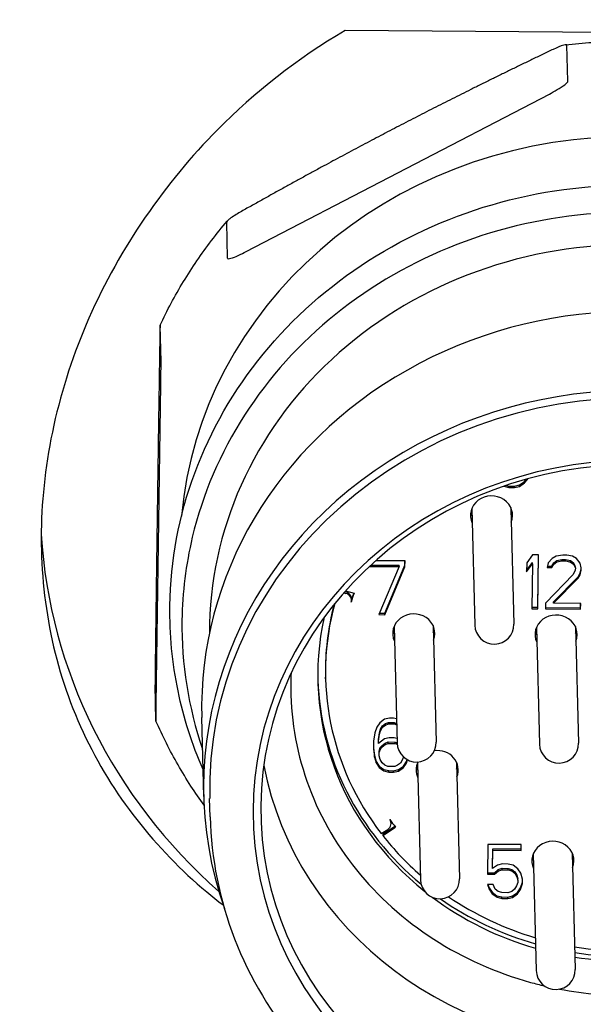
# Model space of a CAD drawing. Header units: inches. Extents: x 24 to 1128, y -94 to 748.
# Tile 385 of 573: x 390.628 to 391.197, y 506.062 to 507.056. Entities that reach past the tile are written whole.
import ezdxf

# ---------------------------------------------------------------- set-up
doc = ezdxf.new("R2010")
doc.units = ezdxf.units.IN
doc.header["$LTSCALE"] = 32
doc.header["$MEASUREMENT"] = 0
doc.layers.add('Dimension (ANSI)', color=7, linetype='Continuous', lineweight=25)
doc.layers.add('Visible (ANSI)', color=7, linetype='Continuous', lineweight=30)
doc.styles.add('Note Text (ANSI)', font='tahoma.ttf')
doc.dimstyles.new('Architectural (ANSI)', dxfattribs={"dimscale": 32, "dimtxt": 0.125, "dimasz": 0.098425, "dimexe": 0.125, "dimexo": 0.0625, "dimgap": 0.031496, "dimtad": 0, "dimtih": 1, "dimtoh": 1, "dimdec": 4, "dimrnd": 1e-08, "dimzin": 3, "dimdsep": 46, "dimlunit": 4, "dimtxsty": 'Note Text (ANSI)', "dimcen": 0.09, "dimdle": 0.393701, "dimclrd": 256, "dimclre": 256, "dimclrt": 256, "dimadec": 0, "dimazin": 3, "dimtfac": 0.96, "dimtofl": 0, "dimtmove": 0, "dimatfit": 3, "dimfxl": 1, "dimfrac": 2, "dimtolj": 1, "dimtzin": 12, "dimlwd": -1, "dimlwe": -1, "dimarcsym": 0})

# ---------------------------------------------------------------- blocks, each defined once
blk = doc.blocks.new('*D22')
at = {"layer": 'Defpoints', "color": 0, "transparency": 16777216}
for p in [(438.47989, 699.41052), (351.85681, 463.84902), (472.38339, 463.84902)]:
    blk.add_point(p, dxfattribs=at)
at = {"layer": 'Dimension (ANSI)', "transparency": 16777216}
for p, q in [((436.47989, 699.41052), (347.85681, 699.41052)), ((351.85681, 696.26091), (351.85681, 597.16282)), ((351.85681, 466.99862), (351.85681, 590.09671)), ((470.38339, 463.84902), (347.85681, 463.84902))]:
    blk.add_line(p, q, dxfattribs=at)
for points in [[(351.33187, 696.26091), (352.38174, 696.26091), (351.85681, 699.41052)], [(351.33187, 466.99862), (352.38174, 466.99862), (351.85681, 463.84902)]]:
    blk.add_solid(points, dxfattribs=at)
at = {"layer": 'Dimension (ANSI)', "transparency": 16777216, "insert": (338.70839, 596.15495), "char_height": 4, "attachment_point": 1, "style": 'Note Text (ANSI)'}
blk.add_mtext('\\A1;19\'-7 9/16"', dxfattribs=at)

msp = doc.modelspace()

# ---------------------------------------------------------------- linework, layer by layer
at = {"layer": 'Visible (ANSI)'}
for p, q in [((391.53517, 507.04077), (390.95631, 507.04544)), ((391.18101, 506.99414), (391.18008, 507.03057)), ((390.85638, 506.82223), (391.16235, 506.98132)), ((390.83755, 506.81555), (390.83662, 506.85199)), ((390.77034, 506.71119), (390.76941, 506.74763)), ((390.7656, 506.36526), (390.77014, 506.68833)), ((391.14025, 506.59209), (391.14024, 506.5927)), ((391.14025, 506.59209), (391.1405, 506.59278)), ((391.11652, 506.58534), (391.11654, 506.58533)), ((391.11654, 506.58533), (391.11654, 506.58535)), ((391.11654, 506.58533), (391.12144, 506.58414)), ((391.11895, 506.58617), (391.1214, 506.58558)), ((391.1214, 506.58558), (391.12731, 506.58553)), ((391.12144, 506.58414), (391.1214, 506.58558)), ((391.12144, 506.58414), (391.12734, 506.58409)), ((391.12731, 506.58553), (391.13224, 506.58665)), ((391.12734, 506.58409), (391.12731, 506.58553)), ((391.12734, 506.58409), (391.13228, 506.58521)), ((391.13224, 506.58665), (391.13721, 506.59008)), ((391.13228, 506.58521), (391.13224, 506.58665)), ((391.13228, 506.58521), (391.13725, 506.58864)), ((391.13721, 506.59008), (391.13926, 506.59243)), ((391.13725, 506.58864), (391.13721, 506.59008)), ((391.13725, 506.58864), (391.14025, 506.59209)), ((391.08405, 506.56287), (391.08707, 506.44518)), ((391.12341, 506.56389), (391.12643, 506.44619)), ((391.14548, 506.51612), (391.13946, 506.50806)), ((391.15139, 506.51607), (391.14548, 506.51612)), ((391.15058, 506.46311), (391.15133, 506.51607)), ((391.15062, 506.46167), (391.15139, 506.51607)), ((391.16908, 506.51477), (391.16512, 506.51249)), ((391.17599, 506.51587), (391.16908, 506.51477)), ((391.17993, 506.51584), (391.17599, 506.51587)), ((391.18581, 506.51463), (391.17993, 506.51584)), ((391.18972, 506.51229), (391.18581, 506.51463)), ((390.98115, 506.50491), (390.98115, 506.5044)), ((390.98115, 506.5044), (391.01067, 506.50416)), ((390.98215, 506.50583), (391.01063, 506.5056)), ((391.01666, 506.5099), (390.98693, 506.51014)), ((391.01067, 506.50416), (390.9903, 506.45571)), ((390.99617, 506.4571), (391.01654, 506.50555)), ((390.99621, 506.45566), (391.01658, 506.50411)), ((391.01067, 506.50416), (391.01063, 506.5056)), ((391.01654, 506.50555), (391.0166, 506.5099)), ((391.01658, 506.50411), (391.01654, 506.50555)), ((391.01658, 506.50411), (391.01666, 506.5099)), ((391.13946, 506.50806), (391.13933, 506.4988)), ((391.13933, 506.4988), (391.14535, 506.50686)), ((391.13935, 506.50032), (391.14531, 506.5083)), ((391.14535, 506.50686), (391.14472, 506.46172)), ((391.14535, 506.50686), (391.14531, 506.5083)), ((391.16111, 506.50789), (391.16006, 506.50327)), ((391.16006, 506.50327), (391.16499, 506.50323)), ((391.16039, 506.5047), (391.16495, 506.50467)), ((391.16512, 506.51249), (391.16111, 506.50789)), ((391.16495, 506.50467), (391.16697, 506.50812)), ((391.16499, 506.50323), (391.16495, 506.50467)), ((391.16499, 506.50323), (391.167, 506.50668)), ((391.16697, 506.50812), (391.16995, 506.51041)), ((391.167, 506.50668), (391.16697, 506.50812)), ((391.167, 506.50668), (391.16999, 506.50897)), ((391.16995, 506.51041), (391.17489, 506.51153)), ((391.16999, 506.50897), (391.16995, 506.51041)), ((391.16999, 506.50897), (391.17492, 506.51009)), ((391.17489, 506.51153), (391.17882, 506.5115)), ((391.17492, 506.51009), (391.17489, 506.51153)), ((391.17492, 506.51009), (391.17886, 506.51006)), ((391.17882, 506.5115), (391.18373, 506.5103)), ((391.17886, 506.51006), (391.17882, 506.5115)), ((391.17886, 506.51006), (391.18377, 506.50886)), ((391.18373, 506.5103), (391.18665, 506.50797)), ((391.18377, 506.50886), (391.18373, 506.5103)), ((391.18377, 506.50886), (391.18668, 506.50653)), ((391.18665, 506.50797), (391.18857, 506.50448)), ((391.18668, 506.50653), (391.18665, 506.50797)), ((391.18668, 506.50653), (391.1886, 506.50304)), ((391.1886, 506.50304), (391.18857, 506.50448)), ((391.19359, 506.50763), (391.18972, 506.51229)), ((391.19451, 506.50299), (391.19359, 506.50763)), ((391.19444, 506.50211), (391.19446, 506.50326)), ((391.18654, 506.49611), (391.15858, 506.46739)), ((391.16641, 506.46877), (391.19137, 506.49404)), ((391.18857, 506.50072), (391.18654, 506.49611)), ((391.1886, 506.50304), (391.18857, 506.50072)), ((391.19137, 506.49404), (391.19339, 506.49749)), ((391.19141, 506.4926), (391.19137, 506.49404)), ((391.19141, 506.4926), (391.19343, 506.49605)), ((391.19339, 506.49749), (391.19444, 506.50211)), ((391.19343, 506.49605), (391.19339, 506.49749)), ((391.19343, 506.49605), (391.19448, 506.50067)), ((391.19448, 506.50067), (391.19444, 506.50211)), ((391.19448, 506.50067), (391.19451, 506.50299)), ((391.16645, 506.46733), (391.19141, 506.4926)), ((390.95474, 506.47778), (390.95702, 506.47716)), ((390.95576, 506.47894), (390.95699, 506.4786)), ((390.95654, 506.47982), (390.96521, 506.47737)), ((390.96263, 506.47041), (390.96259, 506.47185)), ((391.15858, 506.46739), (391.15849, 506.46161)), ((391.16645, 506.46733), (391.16641, 506.46877)), ((391.194, 506.46711), (391.16645, 506.46733)), ((391.19389, 506.46276), (391.19395, 506.46711)), ((391.19392, 506.46132), (391.194, 506.46711)), ((390.9903, 506.45571), (390.99621, 506.45566)), ((390.99091, 506.45714), (390.99617, 506.4571)), ((390.99621, 506.45566), (390.99617, 506.4571)), ((391.14472, 506.46172), (391.15062, 506.46167)), ((391.14474, 506.46316), (391.15058, 506.46311)), ((391.15062, 506.46167), (391.15058, 506.46311)), ((391.15849, 506.46161), (391.19392, 506.46132)), ((391.15851, 506.46305), (391.19389, 506.46276)), ((391.19392, 506.46132), (391.19389, 506.46276)), ((391.0056, 506.44382), (391.00863, 506.32612)), ((391.04496, 506.44483), (391.04799, 506.32713)), ((391.18864, 506.44367), (391.19167, 506.32597)), ((391.14929, 506.44266), (391.15231, 506.32496)), ((390.76524, 506.34853), (390.7643, 506.38497)), ((390.93645, 506.39101), (390.93641, 506.39245)), ((390.81348, 506.27211), (390.81143, 506.35177)), ((390.99113, 506.34661), (390.98811, 506.34201)), ((390.9961, 506.35005), (390.99113, 506.34661)), ((390.99398, 506.3434), (390.99697, 506.34569)), ((390.99402, 506.34196), (390.997, 506.34425)), ((391.00104, 506.35116), (390.9961, 506.35005)), ((390.99697, 506.34569), (390.99994, 506.34683)), ((390.997, 506.34425), (390.99697, 506.34569)), ((390.997, 506.34425), (390.99997, 506.34539)), ((390.99994, 506.34683), (391.00584, 506.34678)), ((390.99997, 506.34539), (390.99994, 506.34683)), ((390.99997, 506.34539), (391.00588, 506.34534)), ((391.00497, 506.35113), (391.00104, 506.35116)), ((391.008, 506.35039), (391.00497, 506.35113)), ((391.00584, 506.34678), (391.00812, 506.34586)), ((391.00588, 506.34534), (391.00584, 506.34678)), ((391.00588, 506.34534), (391.00816, 506.34442)), ((390.98606, 506.33624), (390.98497, 506.32814)), ((390.98811, 506.34201), (390.98606, 506.33624)), ((390.98985, 506.32954), (390.99093, 506.33648)), ((390.98989, 506.3281), (390.99097, 506.33504)), ((390.99093, 506.33648), (390.99196, 506.33994)), ((390.99097, 506.33504), (390.99093, 506.33648)), ((390.99097, 506.33504), (390.992, 506.3385)), ((390.99196, 506.33994), (390.99398, 506.3434)), ((390.992, 506.3385), (390.99196, 506.33994)), ((390.992, 506.3385), (390.99402, 506.34196)), ((390.99402, 506.34196), (390.99398, 506.3434)), ((390.98497, 506.32814), (390.98485, 506.32004)), ((390.98982, 506.32723), (390.98985, 506.32954)), ((390.98985, 506.32579), (390.98982, 506.32723)), ((390.99582, 506.33037), (390.98985, 506.32579)), ((390.98989, 506.3281), (390.98985, 506.32954)), ((390.98985, 506.32579), (390.98989, 506.3281)), ((390.9937, 506.32372), (390.99669, 506.32602)), ((390.99374, 506.32228), (390.99673, 506.32458)), ((391.00076, 506.33149), (390.99582, 506.33037)), ((390.99669, 506.32602), (390.99966, 506.32715)), ((390.99673, 506.32458), (390.99669, 506.32602)), ((390.99673, 506.32458), (390.9997, 506.32571)), ((390.9997, 506.32571), (390.99966, 506.32715)), ((390.99966, 506.32715), (391.00655, 506.32709)), ((390.9997, 506.32571), (391.00658, 506.32565)), ((391.00568, 506.33145), (391.00076, 506.33149)), ((391.00851, 506.33076), (391.00568, 506.33145)), ((391.00658, 506.32565), (391.00655, 506.32709)), ((391.00655, 506.32709), (391.00863, 506.32626)), ((391.00658, 506.32565), (391.00871, 506.3248)), ((390.98485, 506.32004), (390.98572, 506.31193)), ((390.98487, 506.32101), (390.98569, 506.31337)), ((390.99062, 506.31449), (390.99067, 506.31796)), ((390.99066, 506.31305), (390.99062, 506.31449)), ((390.99066, 506.31305), (390.99071, 506.31652)), ((390.99067, 506.31796), (390.9917, 506.32143)), ((390.99071, 506.31652), (390.99067, 506.31796)), ((390.99071, 506.31652), (390.99174, 506.31999)), ((390.9917, 506.32143), (390.9937, 506.32372)), ((390.99174, 506.31999), (390.9917, 506.32143)), ((390.99174, 506.31999), (390.99374, 506.32228)), ((390.99374, 506.32228), (390.9937, 506.32372)), ((390.98569, 506.31337), (390.98757, 506.30757)), ((390.98572, 506.31193), (390.98569, 506.31337)), ((390.98572, 506.31193), (390.98761, 506.30613)), ((390.98757, 506.30757), (390.99046, 506.30291)), ((390.98761, 506.30613), (390.98757, 506.30757)), ((390.98761, 506.30613), (390.9905, 506.30147)), ((390.99159, 506.30957), (390.99066, 506.31305)), ((390.99351, 506.30608), (390.99159, 506.30957)), ((390.99643, 506.30374), (390.99351, 506.30608)), ((391.01221, 506.30593), (391.00923, 506.30364)), ((391.01423, 506.30939), (391.01221, 506.30593)), ((391.01503, 506.31209), (391.01423, 506.30939)), ((391.01506, 506.30272), (391.01808, 506.30732)), ((391.0151, 506.30128), (391.01812, 506.30588)), ((391.01808, 506.30732), (391.01881, 506.30938)), ((391.01812, 506.30588), (391.01808, 506.30732)), ((391.01812, 506.30588), (391.01927, 506.30914)), ((391.02925, 506.3058), (391.03228, 506.1881)), ((391.06861, 506.30681), (391.07163, 506.18911)), ((390.99046, 506.30291), (390.99533, 506.2994)), ((390.9905, 506.30147), (390.99046, 506.30291)), ((390.9905, 506.30147), (390.99537, 506.29796)), ((390.99533, 506.2994), (391.00024, 506.29821)), ((390.99537, 506.29796), (390.99533, 506.2994)), ((390.99537, 506.29796), (391.00027, 506.29677)), ((390.99937, 506.30256), (390.99643, 506.30374)), ((391.00626, 506.30251), (390.99937, 506.30256)), ((391.00024, 506.29821), (391.00516, 506.29817)), ((391.00027, 506.29677), (391.00024, 506.29821)), ((391.00027, 506.29677), (391.00519, 506.29673)), ((391.00516, 506.29817), (391.01009, 506.29928)), ((391.00519, 506.29673), (391.00516, 506.29817)), ((391.00519, 506.29673), (391.01013, 506.29784)), ((391.00923, 506.30364), (391.00626, 506.30251)), ((391.01009, 506.29928), (391.01506, 506.30272)), ((391.01013, 506.29784), (391.01009, 506.29928)), ((391.01013, 506.29784), (391.0151, 506.30128)), ((391.0151, 506.30128), (391.01506, 506.30272)), ((390.81992, 506.25158), (390.81944, 506.26996)), ((391.0025, 506.24645), (391.00253, 506.24501)), ((390.99269, 506.23463), (390.99921, 506.2389)), ((390.99421, 506.23407), (391.00628, 506.24212)), ((390.99425, 506.23263), (391.00703, 506.24116)), ((390.99421, 506.23407), (390.99425, 506.23263)), ((391.10042, 506.22378), (391.1, 506.19369)), ((391.13388, 506.22351), (391.10042, 506.22378)), ((391.10497, 506.20088), (391.10523, 506.2194)), ((391.105, 506.19944), (391.10526, 506.21796)), ((391.10523, 506.2194), (391.13377, 506.21917)), ((391.10526, 506.21796), (391.10523, 506.2194)), ((391.10526, 506.21796), (391.1338, 506.21773)), ((391.13377, 506.21917), (391.13383, 506.22351)), ((391.1338, 506.21773), (391.13377, 506.21917)), ((391.1338, 506.21773), (391.13388, 506.22351)), ((391.18543, 506.2152), (391.18845, 506.0975)), ((391.14607, 506.21418), (391.14909, 506.09649)), ((391.10002, 506.19513), (391.10685, 506.19507)), ((391.105, 506.19944), (391.10497, 506.20088)), ((391.10997, 506.20287), (391.105, 506.19944)), ((391.10685, 506.19507), (391.11084, 506.19851)), ((391.10689, 506.19363), (391.11087, 506.19707)), ((391.11491, 506.20399), (391.10997, 506.20287)), ((391.11084, 506.19851), (391.11479, 506.19964)), ((391.11087, 506.19707), (391.11084, 506.19851)), ((391.11087, 506.19707), (391.11483, 506.1982)), ((391.11479, 506.19964), (391.1207, 506.19959)), ((391.11483, 506.1982), (391.11479, 506.19964)), ((391.11483, 506.1982), (391.12073, 506.19815)), ((391.12081, 506.20394), (391.11491, 506.20399)), ((391.1207, 506.19959), (391.12462, 506.1984)), ((391.12073, 506.19815), (391.1207, 506.19959)), ((391.12073, 506.19815), (391.12465, 506.19696)), ((391.12572, 506.20274), (391.12081, 506.20394)), ((391.12462, 506.1984), (391.12754, 506.19607)), ((391.12465, 506.19696), (391.12462, 506.1984)), ((391.12465, 506.19696), (391.12757, 506.19462)), ((391.13059, 506.19923), (391.12572, 506.20274)), ((391.12754, 506.19607), (391.12945, 506.19258)), ((391.12757, 506.19462), (391.12754, 506.19607)), ((391.13348, 506.19458), (391.13059, 506.19923)), ((391.1, 506.19369), (391.10689, 506.19363)), ((391.10689, 506.19363), (391.10685, 506.19507)), ((391.12757, 506.19462), (391.12949, 506.19114)), ((391.13039, 506.18534), (391.12936, 506.18188)), ((391.12945, 506.19258), (391.13039, 506.1891)), ((391.12949, 506.19114), (391.12945, 506.19258)), ((391.12949, 506.19114), (391.13043, 506.18766)), ((391.13043, 506.18766), (391.13039, 506.1891)), ((391.13043, 506.18766), (391.13039, 506.18534)), ((391.13321, 506.17981), (391.13526, 506.18559)), ((391.13536, 506.18877), (391.13348, 506.19458)), ((391.13526, 506.18559), (391.13531, 506.18894)), ((391.1353, 506.18414), (391.13526, 506.18559)), ((391.1353, 506.18414), (391.13536, 506.18877)), ((391.09985, 506.18327), (391.10176, 506.17863)), ((391.10576, 506.18322), (391.09985, 506.18327)), ((391.10041, 506.18327), (391.10172, 506.18007)), ((391.10172, 506.18007), (391.10461, 506.17541)), ((391.10176, 506.17863), (391.10172, 506.18007)), ((391.10176, 506.17863), (391.10464, 506.17397)), ((391.10461, 506.17541), (391.10948, 506.1719)), ((391.10464, 506.17397), (391.10461, 506.17541)), ((391.10766, 506.17858), (391.10576, 506.18322)), ((391.11058, 506.17624), (391.10766, 506.17858)), ((391.1145, 506.17505), (391.11058, 506.17624)), ((391.12436, 506.17613), (391.12041, 506.175)), ((391.12734, 506.17842), (391.12436, 506.17613)), ((391.12522, 506.17178), (391.13019, 506.17521)), ((391.12936, 506.18188), (391.12734, 506.17842)), ((391.13019, 506.17521), (391.13321, 506.17981)), ((391.13023, 506.17377), (391.13019, 506.17521)), ((391.13023, 506.17377), (391.13325, 506.17837)), ((391.13325, 506.17837), (391.13321, 506.17981)), ((391.13325, 506.17837), (391.1353, 506.18414)), ((391.10464, 506.17397), (391.10952, 506.17046)), ((391.10948, 506.1719), (391.11438, 506.17071)), ((391.10952, 506.17046), (391.10948, 506.1719)), ((391.10952, 506.17046), (391.11442, 506.16926)), ((391.11438, 506.17071), (391.12029, 506.17066)), ((391.11442, 506.16926), (391.11438, 506.17071)), ((391.11442, 506.16926), (391.12032, 506.16922)), ((391.12041, 506.175), (391.1145, 506.17505)), ((391.12029, 506.17066), (391.12522, 506.17178)), ((391.12032, 506.16922), (391.12029, 506.17066)), ((391.12032, 506.16922), (391.12526, 506.17033)), ((391.12526, 506.17033), (391.12522, 506.17178)), ((391.12526, 506.17033), (391.13023, 506.17377))]:
    msp.add_line(p, q, dxfattribs=at)
for centre in [(391.10675, 506.44568), (391.02831, 506.32662), (391.17199, 506.32547), (391.05195, 506.18861), (391.16877, 506.09699)]:
    msp.add_arc(centre, 0.01969, 181.47219, 1.47219, dxfattribs=at)
for centre, major_axis, start_param, end_param in [((391.24025, 506.52299), (-0.45064, -0.01158), 3.247079, 6.177699), ((391.2424, 506.43932), (-0.42309, -0.01087), 4.689688, 6.261243), ((391.24436, 506.3629), (0.43293, 0.01113), 0, 3.141593), ((391.24641, 506.28324), (-0.43293, -0.01113), 2.853092, 6.571686), ((391.24647, 506.28094), (-0.42702, -0.01097), 3.141593, 6.283185), ((391.24706, 506.25796), (-0.38373, -0.00986), 4.797781, 10.836915), ((391.24698, 506.26102), (-0.37586, -0.00966), 4.780659, 10.854037), ((391.10392, 506.55599), (0.02125, 0.00055), 5.895869, 9.812095), ((391.10372, 506.56365), (-0.02125, -0.00055), 0.196909, 0.387317), ((391.10372, 506.56365), (0.02125, 0.00055), 5.895869, 6.086276), ((391.23907, 506.56895), (-0.59036, -0.01517), 0.030993, 0.779008), ((390.95472, 506.47165), (0.00787, 0.0002), 0, 1.25491), ((390.95475, 506.47021), (0.00787, 0.0002), 5.993618, 7.538095), ((391.24344, 506.3989), (-0.29124, -0.00748), 5.958572, 5.993618), ((391.2434, 506.40034), (-0.29124, -0.00748), 5.963661, 5.989703), ((391.24344, 506.3989), (-0.30699, -0.00789), 6.011913, 6.87487), ((391.2434, 506.40034), (-0.30699, -0.00789), 6.020039, 6.283185), ((391.02547, 506.43693), (0.02125, 0.00055), 5.895869, 9.812095), ((391.16915, 506.43577), (0.02125, 0.00055), 5.895869, 9.812095), ((391.24352, 506.39584), (-0.31486, -0.00809), 6.056478, 7.113402), ((391.02528, 506.44459), (-0.02125, -0.00055), 0.196909, 0.387317), ((391.02528, 506.44459), (0.02125, 0.00055), 5.895869, 6.086276), ((391.16896, 506.44343), (-0.02125, -0.00055), 0.196909, 0.387317), ((391.16896, 506.44343), (0.02125, 0.00055), 5.895869, 6.086276), ((391.2434, 506.40034), (-0.31486, -0.00809), 0.007766, 0.815049), ((391.2443, 506.3652), (-0.37586, -0.00966), 0.151021, 2.990572), ((391.04912, 506.29891), (0.02125, 0.00055), 5.895869, 7.970905), ((391.04912, 506.29891), (-0.02125, -0.00055), 5.829767, 6.670502), ((391.04892, 506.30657), (-0.02125, -0.00055), 0.196909, 0.387317), ((391.04892, 506.30657), (0.02125, 0.00055), 5.895869, 6.086276), ((390.99466, 506.24481), (0.00787, 0.0002), 5.304074, 6.848551), ((391.24344, 506.3989), (0.29124, 0.00748), 3.706959, 3.742004), ((390.99462, 506.24625), (0.00787, 0.0002), 0, 0.102169), ((391.24344, 506.3989), (0.30699, 0.00789), 3.742004, 3.929918), ((391.16594, 506.2073), (0.02125, 0.00055), 5.895869, 9.812095), ((391.16574, 506.21496), (-0.02125, -0.00055), 0.196909, 0.387317), ((391.16574, 506.21496), (0.02125, 0.00055), 5.895869, 6.086276), ((391.24352, 506.39584), (0.31486, 0.00809), 4.002234, 4.382323), ((391.2434, 506.40034), (-0.31486, -0.00809), 0.89542, 1.240731), ((391.24344, 506.3989), (0.30699, 0.00789), 4.050919, 4.373526), ((391.24344, 506.3989), (0.30699, 0.00789), 4.506732, 4.867447), ((391.2434, 506.40034), (-0.31486, -0.00809), 1.370352, 1.721948), ((391.24352, 506.39584), (0.31486, 0.00809), 4.511944, 4.86354)]:
    msp.add_ellipse(centre, major_axis=major_axis, ratio=0.921131, start_param=start_param, end_param=end_param, dxfattribs=at)
for points, knots in [([(390.95631, 507.04544), (390.90817, 507.01716), (390.8643, 506.98265), (390.77473, 506.89218), (390.72869, 506.82596), (390.68207, 506.71975), (390.67012, 506.68322), (390.65406, 506.6106), (390.64995, 506.57451), (390.64897, 506.50549), (390.65208, 506.47042), (390.66616, 506.4019), (390.67712, 506.36846), (390.72092, 506.2739), (390.76525, 506.21867), (390.82183, 506.1714), (390.8274, 506.16696), (390.83311, 506.1626)], [-3.829059, -3.829059, -3.829059, -3.829059, -3.426449, -3.426449, -2.855521, -2.855521, -2.570057, -2.570057, -2.284593, -2.284593, -1.999129, -1.999129, -1.713665, -1.713665, -1.142736, -1.142736, -1.082421, -1.082421, -1.082421, -1.082421]), ([(391.18008, 507.03057), (391.18008, 507.0307), (391.18002, 507.03081), (391.17982, 507.03097), (391.17963, 507.03103), (391.17882, 507.03112), (391.17779, 507.03092), (391.1738, 507.02983), (391.17001, 507.0282), (391.16629, 507.02641)], [0, 0, 0, 0, 0.00241164, 0.00241164, 0.00526031, 0.00526031, 0.01448332, 0.01448332, 0.04470519, 0.04470519, 0.04470519, 0.04470519]), ([(391.17865, 507.03103), (391.18756, 507.03205), (391.1965, 507.03285), (391.21441, 507.03401), (391.22338, 507.03437), (391.24133, 507.03466), (391.25031, 507.03459), (391.26824, 507.03401), (391.2772, 507.0335), (391.29508, 507.03205), (391.30399, 507.03111), (391.31287, 507.02996)], [1.4390862, 1.4390862, 1.4390862, 1.4390862, 1.4917603, 1.4917603, 1.5444344, 1.5444344, 1.5971085, 1.5971085, 1.6497826, 1.6497826, 1.7024567, 1.7024567, 1.7024567, 1.7024567]), ([(391.16235, 506.98132), (391.16742, 506.98396), (391.17347, 506.98735), (391.1788, 506.99145), (391.17982, 506.99232), (391.1806, 506.99323), (391.18078, 506.99348), (391.18097, 506.99384), (391.18102, 506.99401), (391.18101, 506.99414)], [-0.05874847, -0.05874847, -0.05874847, -0.05874847, -0.01448332, -0.01448332, -0.00526031, -0.00526031, -0.00241164, -0.00241164, 0, 0, 0, 0]), ([(390.7793, 506.46485), (390.77994, 506.51032), (390.78847, 506.5557), (390.82039, 506.64183), (390.84383, 506.68253), (390.90331, 506.75529), (390.93942, 506.78727), (391.02072, 506.83927), (391.06594, 506.85922), (391.16091, 506.88499), (391.21066, 506.89077), (391.30959, 506.88751), (391.35877, 506.87847), (391.45147, 506.84641), (391.49499, 506.82344), (391.57186, 506.76588), (391.60524, 506.73136), (391.65838, 506.65435), (391.67821, 506.61193), (391.70235, 506.52353), (391.70674, 506.4776), (391.70035, 506.39448), (391.69204, 506.35714), (391.67864, 506.32148)], [0, 0, 0, 0, 0.316521, 0.316521, 0.634111, 0.634111, 0.95374, 0.95374, 1.275221, 1.275221, 1.597778, 1.597778, 1.92058, 1.92058, 2.242813, 2.242813, 2.563629, 2.563629, 2.882394, 2.882394, 3.199356, 3.199356, 3.462349, 3.462349, 3.462349, 3.462349]), ([(391.67811, 506.3422), (391.68971, 506.38283), (391.69458, 506.42507), (391.69034, 506.51123), (391.68042, 506.55511), (391.64611, 506.63772), (391.62172, 506.67645), (391.56091, 506.74484), (391.5245, 506.77449), (391.44334, 506.82171), (391.3986, 506.83927), (391.30531, 506.8605), (391.25677, 506.86416), (391.16083, 506.85721), (391.11344, 506.84661), (391.02461, 506.81218), (390.98318, 506.78837), (390.9105, 506.72997), (390.87926, 506.69539), (390.83013, 506.61896), (390.81224, 506.57714), (390.79539, 506.50629), (390.79189, 506.47818), (390.79149, 506.45005)], [2.897144, 2.897144, 2.897144, 2.897144, 3.199914, 3.199914, 3.519419, 3.519419, 3.83907, 3.83907, 4.159011, 4.159011, 4.479213, 4.479213, 4.799564, 4.799564, 5.119953, 5.119953, 5.440269, 5.440269, 5.760399, 5.760399, 6.080245, 6.080245, 6.283185, 6.283185, 6.283185, 6.283185]), ([(390.85025, 506.86208), (390.84654, 506.86002), (390.84276, 506.8577), (390.83883, 506.85467), (390.83781, 506.85381), (390.83703, 506.85289), (390.83685, 506.85264), (390.83667, 506.85229), (390.83661, 506.85211), (390.83662, 506.85199)], [0.20113271, 0.20113271, 0.20113271, 0.20113271, 0.23135458, 0.23135458, 0.24057759, 0.24057759, 0.24342626, 0.24342626, 0.2458379, 0.2458379, 0.2458379, 0.2458379]), ([(390.76939, 506.74787), (390.7729, 506.75539), (390.77663, 506.76282), (390.78448, 506.7775), (390.78862, 506.78474), (390.79729, 506.79903), (390.80183, 506.80606), (390.81129, 506.81991), (390.81621, 506.82672), (390.82643, 506.8401), (390.83173, 506.84667), (390.83721, 506.85311)], [0.3942286, 0.3942286, 0.3942286, 0.3942286, 0.4461184, 0.4461184, 0.4980081, 0.4980081, 0.5498979, 0.5498979, 0.6017876, 0.6017876, 0.6536773, 0.6536773, 0.6536773, 0.6536773]), ([(390.83755, 506.81555), (390.83756, 506.81543), (390.83762, 506.81531), (390.83781, 506.81515), (390.838, 506.8151), (390.83881, 506.81501), (390.83985, 506.81521), (390.84525, 506.81669), (390.85131, 506.8196), (390.85638, 506.82223)], [-0.2458379, -0.2458379, -0.2458379, -0.2458379, -0.24342626, -0.24342626, -0.24057759, -0.24057759, -0.23135458, -0.23135458, -0.18708943, -0.18708943, -0.18708943, -0.18708943]), ([(390.76941, 506.74763), (390.7694, 506.74775), (390.7694, 506.74784), (390.76939, 506.74789), (390.76938, 506.74785), (390.76936, 506.74752), (390.76933, 506.74676), (390.76925, 506.74355), (390.76919, 506.7399), (390.76913, 506.73611)], [0, 0, 0, 0, 0.00241164, 0.00241164, 0.00526031, 0.00526031, 0.01448332, 0.01448332, 0.04470519, 0.04470519, 0.04470519, 0.04470519]), ([(390.77014, 506.68833), (390.77022, 506.69368), (390.7703, 506.70032), (390.77035, 506.7073), (390.77036, 506.70872), (390.77035, 506.71006), (390.77035, 506.71041), (390.77035, 506.71086), (390.77035, 506.71107), (390.77034, 506.71119)], [-0.05874847, -0.05874847, -0.05874847, -0.05874847, -0.01448332, -0.01448332, -0.00526031, -0.00526031, -0.00241164, -0.00241164, 0, 0, 0, 0]), ([(390.81278, 506.29922), (390.80163, 506.32483), (390.79316, 506.35147), (390.78166, 506.407), (390.7789, 506.43594), (390.7793, 506.46485)], [5.8891617, 5.8891617, 5.8891617, 5.8891617, 6.0819376, 6.0819376, 6.2831853, 6.2831853, 6.2831853, 6.2831853]), ([(390.76443, 506.40241), (390.76438, 506.39835), (390.76433, 506.39401), (390.7643, 506.38886), (390.76429, 506.38744), (390.76429, 506.3861), (390.76429, 506.38575), (390.7643, 506.3853), (390.7643, 506.38509), (390.7643, 506.38497)], [-0.04470519, -0.04470519, -0.04470519, -0.04470519, -0.01448332, -0.01448332, -0.00526031, -0.00526031, -0.00241164, -0.00241164, 0, 0, 0, 0]), ([(390.90134, 506.38693), (390.90086, 506.35325), (390.90638, 506.31954), (390.92885, 506.25551), (390.94576, 506.22518), (390.98921, 506.17116), (391.01566, 506.14743), (391.07533, 506.10895), (391.10849, 506.09415), (391.14805, 506.08322), (391.15271, 506.08203), (391.15739, 506.08093)], [0, 0, 0, 0, 0.325198, 0.325198, 0.649239, 0.649239, 0.970262, 0.970262, 1.288506, 1.288506, 1.330669, 1.330669, 1.330669, 1.330669]), ([(390.76524, 506.34853), (390.76524, 506.34841), (390.76525, 506.34832), (390.76526, 506.34827), (390.76526, 506.34831), (390.76529, 506.34864), (390.76531, 506.3494), (390.76543, 506.35375), (390.76552, 506.35991), (390.7656, 506.36526)], [-0.2458379, -0.2458379, -0.2458379, -0.2458379, -0.24342626, -0.24342626, -0.24057759, -0.24057759, -0.23135458, -0.23135458, -0.18708943, -0.18708943, -0.18708943, -0.18708943]), ([(390.81382, 506.26327), (390.80922, 506.26963), (390.80479, 506.2761), (390.79601, 506.28966), (390.79168, 506.29676), (390.78342, 506.31116), (390.7795, 506.31846), (390.77206, 506.33324), (390.76855, 506.34073), (390.76525, 506.34829)], [5.6846878, 5.6846878, 5.6846878, 5.6846878, 5.7333495, 5.7333495, 5.7851637, 5.7851637, 5.836978, 5.836978, 5.8887922, 5.8887922, 5.8887922, 5.8887922]), ([(390.81992, 506.25158), (390.82099, 506.20962), (390.82939, 506.16786), (390.85996, 506.08891), (390.88214, 506.05174), (390.93807, 505.9857), (390.97184, 505.95686), (391.04759, 505.91043), (391.08957, 505.89287), (391.17748, 505.87084), (391.22341, 505.86639), (391.31454, 505.87108), (391.35973, 505.88023), (391.44477, 505.91119), (391.4846, 505.93301), (391.55484, 505.9871), (391.58524, 506.01935), (391.63349, 506.091), (391.65137, 506.13036), (391.67084, 506.20473), (391.67485, 506.23919), (391.67397, 506.27353)], [0.036634, 0.036634, 0.036634, 0.036634, 0.355083, 0.355083, 0.673935, 0.673935, 0.993679, 0.993679, 1.314262, 1.314262, 1.635347, 1.635347, 1.956575, 1.956575, 2.2776, 2.2776, 2.598055, 2.598055, 2.91763, 2.91763, 3.178226, 3.178226, 3.178226, 3.178226]), ([(391.17265, 506.07769), (391.19838, 506.0728), (391.22475, 506.07064), (391.27119, 506.07173), (391.29127, 506.07383), (391.31101, 506.07753)], [1.3761766, 1.3761766, 1.3761766, 1.3761766, 1.605116, 1.605116, 1.7802581, 1.7802581, 1.7802581, 1.7802581])]:
    msp.add_open_spline(points, degree=3, knots=knots, dxfattribs=at)
for points, weights in [([(391.16629, 507.02641), (391.08448, 506.98741), (391.00818, 506.94774)], [1.56673803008, 1.62234181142, 1.62234181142]), ([(391.00818, 506.94774), (390.93188, 506.90807), (390.85025, 506.86208)], [1.62205369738, 1.62205369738, 1.56645979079]), ([(390.76913, 506.73611), (390.76782, 506.65332), (390.76669, 506.57276)], [1.56646110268, 1.62205505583, 1.62205505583]), ([(390.76669, 506.57276), (390.76555, 506.49219), (390.76443, 506.40241)], [1.62234181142, 1.62234181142, 1.56673803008])]:
    msp.add_rational_spline(points, weights, degree=2, dxfattribs=at)
for points in [[(390.79149, 506.45005), (390.79087, 506.406), (390.79791, 506.3619), (390.81225, 506.31995)], [(390.90164, 506.39659), (390.90148, 506.39337), (390.90138, 506.39015), (390.90134, 506.38693)]]:
    msp.add_open_spline(points, degree=3, dxfattribs=at)

# ---------------------------------------------------------------- dimensions: what is measured, and where the dimension line sits
at = {"layer": 'Dimension (ANSI)'}
dim = msp.add_linear_dim(base=(351.85681, 463.84902), p1=(438.47989, 699.41052), p2=(472.38339, 463.84902), angle=270, dimstyle='Architectural (ANSI)', override={"dimgap": 0.031496, "dimdec": 4, "dimlfac": 1, "dimtol": 0, "dimlim": 0, "dimtp": 0, "dimtm": 0, "dimtdec": 2, "dimatfit": 1}, dxfattribs=at)
dim.commit()
dim.dimension.update_dxf_attribs({"geometry": '*D22', "text_midpoint": (351.85681, 593.62977), "dimtype": 160})

doc.saveas('drawing.dxf')
